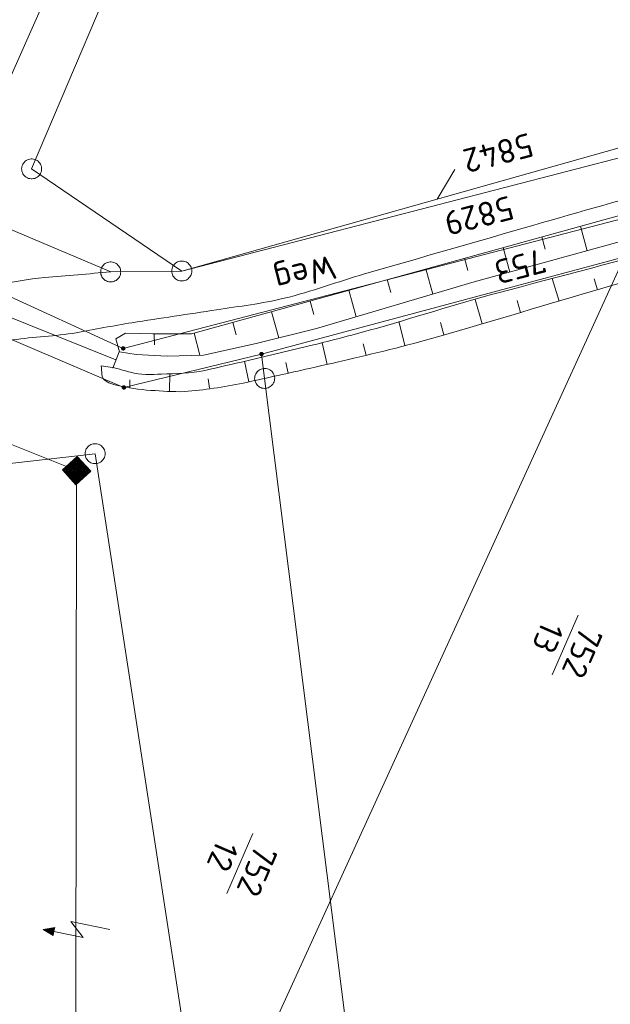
# Model space of a CAD drawing. Header units: metres. Extents: x 3425540 to 3446143, y 5432760 to 5444637.
# Tile 569 of 656: x 3437288 to 3437332, y 5444440 to 5444514. Entities that reach past the tile are written whole.
import ezdxf
from ezdxf.enums import TextEntityAlignment as Align

# ---------------------------------------------------------------- set-up
doc = ezdxf.new("R2010")
doc.units = ezdxf.units.M
for name, color, linetype, lineweight in [('B_Bestand', 9, 'Continuous', 18), ('B_Böschung', 9, 'Continuous', 18), ('B_Flurgrenzen', 9, 'Continuous', 18), ('B_Gleisachse', 9, 'Continuous', 25)]:
    doc.layers.add(name, color=color, linetype=linetype, lineweight=lineweight)
doc.styles.get("Standard").update_dxf_attribs({"font": 'isocpeur.ttf'})

msp = doc.modelspace()

# ---------------------------------------------------------------- linework, layer by layer
at = {"layer": 'B_Bestand'}
for p, q in [((3437292.359, 5444480.177), (3437224.81, 5444507.123)), ((3437334.501, 5444498.628), (3437296.254, 5444414.853)), ((3437281.069, 5444494.189), (3437295.309, 5444488.462)), ((3437295.551, 5444489.076), (3437295.068, 5444487.848)), ((3437292.291, 5444414.613), (3437292.359, 5444480.177))]:
    msp.add_line(p, q, dxfattribs=at)
for points in [[(3437291.299, 5444480.222), (3437292.313, 5444479.117), (3437293.418, 5444480.131), (3437292.404, 5444481.236), (3437291.299, 5444480.222)], [(3437291.383, 5444480.218), (3437292.321, 5444479.196), (3437293.343, 5444480.135), (3437292.405, 5444481.157), (3437291.383, 5444480.218)], [(3437291.466, 5444480.215), (3437292.324, 5444479.28), (3437293.26, 5444480.138), (3437292.401, 5444481.073), (3437291.466, 5444480.215)], [(3437291.549, 5444480.211), (3437292.328, 5444479.363), (3437293.176, 5444480.142), (3437292.398, 5444480.99), (3437291.549, 5444480.211)], [(3437291.633, 5444480.208), (3437292.332, 5444479.446), (3437293.093, 5444480.145), (3437292.394, 5444480.907), (3437291.633, 5444480.208)], [(3437291.716, 5444480.204), (3437292.335, 5444479.53), (3437293.01, 5444480.149), (3437292.391, 5444480.823), (3437291.716, 5444480.204)], [(3437291.8, 5444480.201), (3437292.339, 5444479.613), (3437292.926, 5444480.152), (3437292.387, 5444480.74), (3437291.8, 5444480.201)], [(3437291.883, 5444480.197), (3437292.342, 5444479.697), (3437292.843, 5444480.156), (3437292.383, 5444480.656), (3437291.883, 5444480.197)], [(3437291.966, 5444480.193), (3437292.346, 5444479.78), (3437292.759, 5444480.16), (3437292.38, 5444480.573), (3437291.966, 5444480.193)], [(3437292.05, 5444480.19), (3437292.35, 5444479.864), (3437292.676, 5444480.163), (3437292.376, 5444480.489), (3437292.05, 5444480.19)], [(3437292.133, 5444480.186), (3437292.353, 5444479.947), (3437292.592, 5444480.167), (3437292.373, 5444480.406), (3437292.133, 5444480.186)], [(3437292.217, 5444480.183), (3437292.357, 5444480.03), (3437292.509, 5444480.17), (3437292.369, 5444480.323), (3437292.217, 5444480.183)], [(3437292.3, 5444480.179), (3437292.36, 5444480.114), (3437292.425, 5444480.174), (3437292.366, 5444480.239), (3437292.3, 5444480.179)], [(3437294.853, 5444445.81), (3437291.941, 5444446.404), (3437292.844, 5444445.222), (3437290.66, 5444445.657), (3437290.601, 5444445.362), (3437289.854, 5444445.816), (3437290.72, 5444445.953), (3437290.66, 5444445.657)], [(3437290.681, 5444445.913), (3437289.952, 5444445.796), (3437290.581, 5444445.421), (3437290.66, 5444445.874), (3437290.051, 5444445.776), (3437290.562, 5444445.481), (3437290.621, 5444445.834), (3437290.149, 5444445.756), (3437290.542, 5444445.539), (3437290.582, 5444445.795), (3437290.247, 5444445.737), (3437290.523, 5444445.598), (3437290.542, 5444445.756), (3437290.345, 5444445.717), (3437290.503, 5444445.658), (3437290.503, 5444445.717), (3437290.444, 5444445.697)]]:
    msp.add_lwpolyline(points, dxfattribs=at)
for points, knots in [([(3437355.504, 5444507.367), (3437349.307, 5444505.433), (3437343.11, 5444503.498), (3437336.913, 5444501.563), (3437333.494, 5444500.496), (3437330.037, 5444499.551), (3437326.597, 5444498.554), (3437322.372, 5444497.33), (3437318.143, 5444496.12), (3437313.917, 5444494.9), (3437311.903, 5444494.319), (3437309.941, 5444493.567), (3437307.899, 5444493.073), (3437306.235, 5444492.671), (3437304.536, 5444492.477), (3437302.848, 5444492.214), (3437300.735, 5444491.885), (3437298.619, 5444491.58), (3437296.508, 5444491.246), (3437295.106, 5444491.024), (3437293.715, 5444490.734), (3437292.317, 5444490.494), (3437290.754, 5444490.227), (3437289.16, 5444490.198), (3437287.589, 5444489.957), (3437286.253, 5444489.752), (3437284.986, 5444489.307), (3437283.72, 5444488.775), (3437281.909, 5444488.015), (3437280.276, 5444487.06), (3437278.777, 5444485.766), (3437277.575, 5444484.728), (3437276.568, 5444483.601), (3437275.66, 5444482.327), (3437274.01, 5444480.014), (3437272.342, 5444477.745), (3437271.173, 5444475.188), (3437265.416, 5444462.593), (3437259.741, 5444449.967), (3437253.979, 5444437.378), (3437247.621, 5444423.488), (3437241.263, 5444409.597), (3437234.905, 5444395.706)], [0, 0, 0, 0, 0.107881, 0.107881, 0.107881, 0.167404, 0.167404, 0.167404, 0.240499, 0.240499, 0.240499, 0.275337, 0.275337, 0.275337, 0.303717, 0.303717, 0.303717, 0.339242, 0.339242, 0.339242, 0.362828, 0.362828, 0.362828, 0.389185, 0.389185, 0.389185, 0.411594, 0.411594, 0.411594, 0.443649, 0.443649, 0.443649, 0.469358, 0.469358, 0.469358, 0.516065, 0.516065, 0.516065, 0.74614, 0.74614, 0.74614, 1, 1, 1, 1]), ([(3437294.915, 5444495.051), (3437293.267, 5444494.908), (3437291.619, 5444494.765), (3437289.971, 5444494.622), (3437288.745, 5444494.516), (3437287.535, 5444494.275), (3437286.318, 5444494.084), (3437285.345, 5444493.932), (3437284.38, 5444493.758), (3437283.416, 5444493.547), (3437282.516, 5444493.35), (3437281.674, 5444492.981), (3437280.837, 5444492.579), (3437279.93, 5444492.143), (3437279.091, 5444491.638), (3437278.258, 5444491.074), (3437277.406, 5444490.497), (3437276.615, 5444489.883), (3437275.894, 5444489.139), (3437274.844, 5444488.056), (3437273.932, 5444486.893), (3437273.207, 5444485.592), (3437270.401, 5444480.559), (3437267.698, 5444475.52), (3437265.255, 5444470.326), (3437257.992, 5444454.887), (3437251.133, 5444439.268), (3437243.671, 5444423.93), (3437239.767, 5444415.907), (3437235.864, 5444407.884), (3437231.96, 5444399.86)], [0, 0, 0, 0, 0.041354, 0.041354, 0.041354, 0.072123, 0.072123, 0.072123, 0.096716, 0.096716, 0.096716, 0.119671, 0.119671, 0.119671, 0.144554, 0.144554, 0.144554, 0.170011, 0.170011, 0.170011, 0.207092, 0.207092, 0.207092, 0.350529, 0.350529, 0.350529, 0.776942, 0.776942, 0.776942, 1, 1, 1, 1])]:
    msp.add_open_spline(points, degree=3, knots=knots, dxfattribs=at)
at = {"layer": 'B_Böschung'}
for p, q in [((3437330.086, 5444498.476), (3437330.595, 5444496.637)), ((3437327.195, 5444497.675), (3437327.449, 5444496.757)), ((3437324.303, 5444496.874), (3437324.812, 5444495.04)), ((3437321.412, 5444496.074), (3437321.666, 5444495.156)), ((3437318.521, 5444495.273), (3437319.043, 5444493.39)), ((3437315.63, 5444494.472), (3437315.897, 5444493.507)), ((3437328.485, 5444492.863), (3437327.985, 5444494.56)), ((3437331.363, 5444493.712), (3437331.125, 5444494.52)), ((3437312.739, 5444493.671), (3437313.286, 5444491.695)), ((3437309.848, 5444492.87), (3437310.128, 5444491.859)), ((3437322.73, 5444491.167), (3437322.2, 5444492.986)), ((3437325.608, 5444492.015), (3437325.346, 5444492.903)), ((3437306.957, 5444492.069), (3437307.499, 5444490.109)), ((3437316.945, 5444489.577), (3437316.491, 5444491.328)), ((3437304.065, 5444491.269), (3437304.32, 5444490.341)), ((3437319.849, 5444490.332), (3437319.61, 5444491.252)), ((3437295.302, 5444490.028), (3437295.584, 5444489.064)), ((3437298.182, 5444490.409), (3437298.205, 5444489.598)), ((3437301.174, 5444490.468), (3437301.589, 5444488.816)), ((3437311.124, 5444488.126), (3437310.753, 5444489.751)), ((3437314.042, 5444488.822), (3437313.827, 5444489.661)), ((3437305.269, 5444486.817), (3437304.94, 5444488.358)), ((3437294.203, 5444488.015), (3437295.203, 5444487.87)), ((3437308.197, 5444487.467), (3437308.023, 5444488.256)), ((3437296.34, 5444486.406), (3437296.35, 5444486.976)), ((3437299.324, 5444486.138), (3437299.349, 5444487.421)), ((3437302.305, 5444486.353), (3437302.213, 5444487.035))]:
    msp.add_line(p, q, dxfattribs=at)
for points in [[(3437295.302, 5444490.028), (3437296.015, 5444490.457), (3437298.061, 5444490.409), (3437300.962, 5444490.409), (3437334.901, 5444499.81), (3437353.023, 5444505.188)], [(3437295.584, 5444489.064), (3437296.82, 5444488.873), (3437299.151, 5444488.731), (3437301.862, 5444488.826), (3437305.81, 5444489.682), (3437310.328, 5444490.824), (3437322.124, 5444494.298), (3437353.644, 5444503.004)]]:
    msp.add_lwpolyline(points, dxfattribs=at)
for points, knots in [([(3437323.983, 5444598.925), (3437321.67, 5444593.614), (3437319.358, 5444588.302), (3437317.045, 5444582.99), (3437313.966, 5444575.918), (3437310.763, 5444568.899), (3437307.646, 5444561.843), (3437302.822, 5444550.923), (3437297.999, 5444540.002), (3437293.176, 5444529.081), (3437290.781, 5444523.659), (3437288.391, 5444518.235), (3437285.997, 5444512.812), (3437284.677, 5444509.824), (3437283.254, 5444506.881), (3437281.764, 5444503.973), (3437280.909, 5444502.305), (3437280.014, 5444500.658), (3437279.144, 5444498.999), (3437278.824, 5444498.39), (3437278.66, 5444497.677), (3437278.206, 5444497.16), (3437277.96, 5444496.88), (3437277.713, 5444496.6), (3437277.467, 5444496.32)], [0, 0, 0, 0, 0.15418, 0.15418, 0.15418, 0.359474, 0.359474, 0.359474, 0.677197, 0.677197, 0.677197, 0.834949, 0.834949, 0.834949, 0.921889, 0.921889, 0.921889, 0.971761, 0.971761, 0.971761, 0.990075, 0.990075, 0.990075, 1, 1, 1, 1]), ([(3437295.203, 5444487.87), (3437295.599, 5444487.759), (3437295.996, 5444487.648), (3437296.392, 5444487.537), (3437297.142, 5444487.327), (3437297.947, 5444487.372), (3437298.723, 5444487.395), (3437299.802, 5444487.427), (3437300.89, 5444487.449), (3437301.957, 5444487.68), (3437303.016, 5444487.909), (3437304.052, 5444488.147), (3437305.097, 5444488.394), (3437306.762, 5444488.788), (3437308.428, 5444489.177), (3437310.091, 5444489.583), (3437311.492, 5444489.926), (3437312.886, 5444490.295), (3437314.276, 5444490.678), (3437317.508, 5444491.569), (3437320.692, 5444492.626), (3437323.932, 5444493.485), (3437333.137, 5444495.925), (3437342.341, 5444498.365), (3437351.546, 5444500.805)], [0, 0, 0, 0, 0.021245, 0.021245, 0.021245, 0.061426, 0.061426, 0.061426, 0.117286, 0.117286, 0.117286, 0.172691, 0.172691, 0.172691, 0.261019, 0.261019, 0.261019, 0.33545, 0.33545, 0.33545, 0.508467, 0.508467, 0.508467, 1, 1, 1, 1]), ([(3437294.203, 5444488.015), (3437294.219, 5444487.793), (3437294.235, 5444487.571), (3437294.251, 5444487.349), (3437294.291, 5444486.796), (3437295.128, 5444486.603), (3437295.677, 5444486.492), (3437296.532, 5444486.32), (3437297.383, 5444486.205), (3437298.246, 5444486.159), (3437299.07, 5444486.116), (3437299.898, 5444486.04), (3437300.719, 5444486.111), (3437302.188, 5444486.239), (3437303.652, 5444486.462), (3437305.095, 5444486.778), (3437306.667, 5444487.123), (3437308.236, 5444487.468), (3437309.804, 5444487.824), (3437310.914, 5444488.076), (3437312.024, 5444488.327), (3437313.133, 5444488.586), (3437315.526, 5444489.146), (3437317.908, 5444489.755), (3437320.268, 5444490.441), (3437324.359, 5444491.631), (3437328.437, 5444492.866), (3437332.528, 5444494.055), (3437338.96, 5444495.925), (3437345.393, 5444497.795), (3437351.825, 5444499.664)], [0, 0, 0, 0, 0.011072, 0.011072, 0.011072, 0.038657, 0.038657, 0.038657, 0.08161, 0.08161, 0.08161, 0.122623, 0.122623, 0.122623, 0.196019, 0.196019, 0.196019, 0.276001, 0.276001, 0.276001, 0.332627, 0.332627, 0.332627, 0.454865, 0.454865, 0.454865, 0.666795, 0.666795, 0.666795, 1, 1, 1, 1])]:
    msp.add_open_spline(points, degree=3, knots=knots, dxfattribs=at)
at = {"layer": 'B_Flurgrenzen'}
for p, q in [((3437286.963, 5444508.643), (3437326.777, 5444598.603)), ((3437329.28, 5444597.52), (3437288.996, 5444502.765)), ((3437300.235, 5444495.117), (3437358.025, 5444511.411)), ((3437356.762, 5444509.748), (3437300.235, 5444495.117)), ((3437295.853, 5444489.324), (3437354.833, 5444504.643)), ((3437288.996, 5444502.765), (3437300.235, 5444495.117)), ((3437320.675, 5444502.709), (3437319.363, 5444500.499)), ((3437306.211, 5444488.903), (3437353.296, 5444501.516)), ((3437294.915, 5444495.051), (3437285.804, 5444498.908)), ((3437281.15, 5444496.051), (3437295.853, 5444489.324)), ((3437300.235, 5444495.117), (3437294.915, 5444495.051)), ((3437279.789, 5444493.25), (3437295.903, 5444486.397)), ((3437295.903, 5444486.397), (3437306.211, 5444488.903)), ((3437306.211, 5444488.903), (3437306.444, 5444487.078)), ((3437306.444, 5444487.078), (3437315.404, 5444415.787)), ((3437273.054, 5444479.052), (3437293.745, 5444481.439)), ((3437293.745, 5444481.439), (3437305.673, 5444403.957)), ((3437329.91, 5444469.349), (3437327.968, 5444464.871)), ((3437305.56, 5444452.996), (3437303.622, 5444448.516))]:
    msp.add_line(p, q, dxfattribs=at)
for points in [[(3437289.746, 5444502.765), (3437289.74, 5444502.859), (3437289.722, 5444502.948), (3437289.693, 5444503.043), (3437289.652, 5444503.125), (3437289.598, 5444503.202), (3437289.539, 5444503.279), (3437289.474, 5444503.344), (3437289.398, 5444503.397), (3437289.315, 5444503.444), (3437289.226, 5444503.474), (3437289.138, 5444503.497), (3437289.043, 5444503.509), (3437288.949, 5444503.509), (3437288.854, 5444503.497), (3437288.766, 5444503.474), (3437288.677, 5444503.444), (3437288.594, 5444503.397), (3437288.518, 5444503.344), (3437288.453, 5444503.279), (3437288.394, 5444503.202), (3437288.34, 5444503.125), (3437288.299, 5444503.043), (3437288.27, 5444502.948), (3437288.252, 5444502.859), (3437288.246, 5444502.765), (3437288.252, 5444502.671), (3437288.27, 5444502.582), (3437288.299, 5444502.487), (3437288.34, 5444502.405), (3437288.394, 5444502.328), (3437288.453, 5444502.251), (3437288.518, 5444502.186), (3437288.594, 5444502.133), (3437288.677, 5444502.086), (3437288.766, 5444502.056), (3437288.854, 5444502.033), (3437288.949, 5444502.021), (3437289.043, 5444502.021), (3437289.138, 5444502.033), (3437289.226, 5444502.056), (3437289.315, 5444502.086), (3437289.398, 5444502.133), (3437289.474, 5444502.186), (3437289.539, 5444502.251), (3437289.598, 5444502.328), (3437289.652, 5444502.405), (3437289.693, 5444502.487), (3437289.722, 5444502.582), (3437289.74, 5444502.671), (3437289.746, 5444502.765)], [(3437295.665, 5444495.051), (3437295.659, 5444495.145), (3437295.641, 5444495.234), (3437295.612, 5444495.329), (3437295.571, 5444495.411), (3437295.517, 5444495.488), (3437295.458, 5444495.565), (3437295.393, 5444495.63), (3437295.317, 5444495.683), (3437295.234, 5444495.73), (3437295.145, 5444495.76), (3437295.057, 5444495.783), (3437294.962, 5444495.795), (3437294.868, 5444495.795), (3437294.773, 5444495.783), (3437294.685, 5444495.76), (3437294.596, 5444495.73), (3437294.513, 5444495.683), (3437294.437, 5444495.63), (3437294.372, 5444495.565), (3437294.313, 5444495.488), (3437294.259, 5444495.411), (3437294.218, 5444495.329), (3437294.189, 5444495.234), (3437294.171, 5444495.145), (3437294.165, 5444495.051), (3437294.171, 5444494.957), (3437294.189, 5444494.868), (3437294.218, 5444494.773), (3437294.259, 5444494.691), (3437294.313, 5444494.614), (3437294.372, 5444494.537), (3437294.437, 5444494.472), (3437294.513, 5444494.419), (3437294.596, 5444494.372), (3437294.685, 5444494.342), (3437294.773, 5444494.319), (3437294.868, 5444494.307), (3437294.962, 5444494.307), (3437295.057, 5444494.319), (3437295.145, 5444494.342), (3437295.234, 5444494.372), (3437295.317, 5444494.419), (3437295.393, 5444494.472), (3437295.458, 5444494.537), (3437295.517, 5444494.614), (3437295.571, 5444494.691), (3437295.612, 5444494.773), (3437295.641, 5444494.868), (3437295.659, 5444494.957), (3437295.665, 5444495.051)], [(3437300.985, 5444495.117), (3437300.979, 5444495.211), (3437300.961, 5444495.3), (3437300.932, 5444495.395), (3437300.891, 5444495.477), (3437300.837, 5444495.554), (3437300.778, 5444495.631), (3437300.713, 5444495.696), (3437300.637, 5444495.749), (3437300.554, 5444495.796), (3437300.465, 5444495.826), (3437300.377, 5444495.849), (3437300.282, 5444495.861), (3437300.188, 5444495.861), (3437300.093, 5444495.849), (3437300.005, 5444495.826), (3437299.916, 5444495.796), (3437299.833, 5444495.749), (3437299.757, 5444495.696), (3437299.692, 5444495.631), (3437299.633, 5444495.554), (3437299.579, 5444495.477), (3437299.538, 5444495.395), (3437299.509, 5444495.3), (3437299.491, 5444495.211), (3437299.485, 5444495.117), (3437299.491, 5444495.023), (3437299.509, 5444494.934), (3437299.538, 5444494.839), (3437299.579, 5444494.757), (3437299.633, 5444494.68), (3437299.692, 5444494.603), (3437299.757, 5444494.538), (3437299.833, 5444494.485), (3437299.916, 5444494.438), (3437300.005, 5444494.408), (3437300.093, 5444494.385), (3437300.188, 5444494.373), (3437300.282, 5444494.373), (3437300.377, 5444494.385), (3437300.465, 5444494.408), (3437300.554, 5444494.438), (3437300.637, 5444494.485), (3437300.713, 5444494.538), (3437300.778, 5444494.603), (3437300.837, 5444494.68), (3437300.891, 5444494.757), (3437300.932, 5444494.839), (3437300.961, 5444494.934), (3437300.979, 5444495.023), (3437300.985, 5444495.117)], [(3437295.803, 5444489.209), (3437295.818, 5444489.204), (3437295.834, 5444489.2), (3437295.849, 5444489.199), (3437295.881, 5444489.201), (3437295.895, 5444489.206), (3437295.91, 5444489.212), (3437295.923, 5444489.22), (3437295.936, 5444489.23), (3437295.947, 5444489.241), (3437295.957, 5444489.253), (3437295.965, 5444489.267), (3437295.971, 5444489.281), (3437295.975, 5444489.296), (3437295.978, 5444489.312), (3437295.978, 5444489.327), (3437295.976, 5444489.343), (3437295.973, 5444489.358), (3437295.968, 5444489.374), (3437295.961, 5444489.387), (3437295.952, 5444489.4), (3437295.942, 5444489.412), (3437295.93, 5444489.422), (3437295.917, 5444489.431), (3437295.903, 5444489.438), (3437295.888, 5444489.444), (3437295.872, 5444489.447), (3437295.857, 5444489.449), (3437295.841, 5444489.448), (3437295.826, 5444489.446), (3437295.811, 5444489.442), (3437295.796, 5444489.435), (3437295.783, 5444489.427), (3437295.77, 5444489.417), (3437295.759, 5444489.406), (3437295.75, 5444489.394), (3437295.741, 5444489.381), (3437295.735, 5444489.366), (3437295.731, 5444489.351), (3437295.729, 5444489.336), (3437295.728, 5444489.32), (3437295.73, 5444489.304), (3437295.733, 5444489.289), (3437295.738, 5444489.274), (3437295.745, 5444489.26), (3437295.755, 5444489.247), (3437295.764, 5444489.235), (3437295.776, 5444489.225), (3437295.789, 5444489.216), (3437295.803, 5444489.209)], [(3437295.813, 5444489.231), (3437295.826, 5444489.227), (3437295.84, 5444489.224), (3437295.868, 5444489.224), (3437295.882, 5444489.227), (3437295.908, 5444489.239), (3437295.919, 5444489.247), (3437295.928, 5444489.257), (3437295.936, 5444489.268), (3437295.944, 5444489.28), (3437295.949, 5444489.294), (3437295.952, 5444489.308), (3437295.954, 5444489.321), (3437295.953, 5444489.335), (3437295.95, 5444489.349), (3437295.946, 5444489.362), (3437295.94, 5444489.375), (3437295.932, 5444489.386), (3437295.922, 5444489.397), (3437295.911, 5444489.406), (3437295.899, 5444489.413), (3437295.887, 5444489.419), (3437295.873, 5444489.422), (3437295.859, 5444489.424), (3437295.845, 5444489.424), (3437295.831, 5444489.422), (3437295.817, 5444489.417), (3437295.805, 5444489.412), (3437295.794, 5444489.404), (3437295.782, 5444489.395), (3437295.773, 5444489.385), (3437295.766, 5444489.373), (3437295.759, 5444489.36), (3437295.756, 5444489.346), (3437295.753, 5444489.333), (3437295.752, 5444489.319), (3437295.754, 5444489.305), (3437295.758, 5444489.292), (3437295.763, 5444489.279), (3437295.77, 5444489.266), (3437295.78, 5444489.256), (3437295.789, 5444489.246), (3437295.801, 5444489.238), (3437295.813, 5444489.231)], [(3437295.823, 5444489.254), (3437295.834, 5444489.25), (3437295.846, 5444489.248), (3437295.859, 5444489.248), (3437295.87, 5444489.25), (3437295.883, 5444489.254), (3437295.893, 5444489.259), (3437295.903, 5444489.266), (3437295.912, 5444489.276), (3437295.924, 5444489.296), (3437295.927, 5444489.308), (3437295.929, 5444489.32), (3437295.928, 5444489.332), (3437295.926, 5444489.344), (3437295.922, 5444489.356), (3437295.916, 5444489.366), (3437295.908, 5444489.376), (3437295.899, 5444489.384), (3437295.889, 5444489.391), (3437295.878, 5444489.396), (3437295.866, 5444489.398), (3437295.854, 5444489.399), (3437295.841, 5444489.398), (3437295.83, 5444489.396), (3437295.818, 5444489.391), (3437295.808, 5444489.385), (3437295.799, 5444489.376), (3437295.791, 5444489.367), (3437295.785, 5444489.356), (3437295.781, 5444489.345), (3437295.778, 5444489.334), (3437295.777, 5444489.321), (3437295.779, 5444489.309), (3437295.782, 5444489.298), (3437295.787, 5444489.286), (3437295.794, 5444489.276), (3437295.803, 5444489.267), (3437295.813, 5444489.26), (3437295.823, 5444489.254)], [(3437295.833, 5444489.277), (3437295.842, 5444489.274), (3437295.852, 5444489.272), (3437295.862, 5444489.273), (3437295.872, 5444489.276), (3437295.881, 5444489.281), (3437295.889, 5444489.287), (3437295.895, 5444489.295), (3437295.9, 5444489.303), (3437295.903, 5444489.313), (3437295.904, 5444489.323), (3437295.903, 5444489.333), (3437295.901, 5444489.343), (3437295.896, 5444489.351), (3437295.89, 5444489.359), (3437295.882, 5444489.366), (3437295.873, 5444489.371), (3437295.864, 5444489.374), (3437295.854, 5444489.375), (3437295.844, 5444489.374), (3437295.834, 5444489.372), (3437295.826, 5444489.367), (3437295.818, 5444489.36), (3437295.811, 5444489.353), (3437295.806, 5444489.344), (3437295.803, 5444489.335), (3437295.802, 5444489.324), (3437295.803, 5444489.314), (3437295.805, 5444489.305), (3437295.81, 5444489.296), (3437295.816, 5444489.288), (3437295.824, 5444489.281), (3437295.833, 5444489.277)], [(3437295.843, 5444489.299), (3437295.849, 5444489.297), (3437295.857, 5444489.297), (3437295.864, 5444489.3), (3437295.87, 5444489.303), (3437295.875, 5444489.309), (3437295.878, 5444489.315), (3437295.879, 5444489.322), (3437295.879, 5444489.329), (3437295.877, 5444489.336), (3437295.873, 5444489.342), (3437295.867, 5444489.346), (3437295.86, 5444489.35), (3437295.853, 5444489.351), (3437295.846, 5444489.349), (3437295.839, 5444489.347), (3437295.834, 5444489.342), (3437295.829, 5444489.336), (3437295.828, 5444489.329), (3437295.827, 5444489.322), (3437295.828, 5444489.315), (3437295.831, 5444489.308), (3437295.837, 5444489.303), (3437295.843, 5444489.299)], [(3437306.161, 5444488.788), (3437306.176, 5444488.783), (3437306.192, 5444488.779), (3437306.207, 5444488.778), (3437306.239, 5444488.78), (3437306.253, 5444488.785), (3437306.268, 5444488.791), (3437306.281, 5444488.799), (3437306.294, 5444488.809), (3437306.305, 5444488.82), (3437306.315, 5444488.832), (3437306.323, 5444488.846), (3437306.329, 5444488.86), (3437306.333, 5444488.875), (3437306.336, 5444488.891), (3437306.336, 5444488.906), (3437306.334, 5444488.922), (3437306.331, 5444488.937), (3437306.326, 5444488.953), (3437306.319, 5444488.966), (3437306.31, 5444488.979), (3437306.3, 5444488.991), (3437306.288, 5444489.001), (3437306.275, 5444489.01), (3437306.261, 5444489.017), (3437306.246, 5444489.023), (3437306.23, 5444489.026), (3437306.215, 5444489.028), (3437306.199, 5444489.027), (3437306.184, 5444489.025), (3437306.169, 5444489.021), (3437306.154, 5444489.014), (3437306.141, 5444489.006), (3437306.128, 5444488.996), (3437306.117, 5444488.985), (3437306.108, 5444488.973), (3437306.099, 5444488.96), (3437306.093, 5444488.945), (3437306.089, 5444488.93), (3437306.087, 5444488.915), (3437306.086, 5444488.899), (3437306.088, 5444488.883), (3437306.091, 5444488.868), (3437306.096, 5444488.853), (3437306.103, 5444488.839), (3437306.113, 5444488.826), (3437306.122, 5444488.814), (3437306.134, 5444488.804), (3437306.147, 5444488.795), (3437306.161, 5444488.788)], [(3437306.171, 5444488.81), (3437306.184, 5444488.806), (3437306.198, 5444488.803), (3437306.226, 5444488.803), (3437306.24, 5444488.806), (3437306.266, 5444488.818), (3437306.277, 5444488.826), (3437306.286, 5444488.836), (3437306.294, 5444488.847), (3437306.302, 5444488.859), (3437306.307, 5444488.873), (3437306.31, 5444488.887), (3437306.312, 5444488.9), (3437306.311, 5444488.914), (3437306.308, 5444488.928), (3437306.304, 5444488.941), (3437306.298, 5444488.954), (3437306.29, 5444488.965), (3437306.28, 5444488.976), (3437306.269, 5444488.985), (3437306.257, 5444488.992), (3437306.245, 5444488.998), (3437306.231, 5444489.001), (3437306.217, 5444489.003), (3437306.203, 5444489.003), (3437306.189, 5444489.001), (3437306.175, 5444488.996), (3437306.163, 5444488.991), (3437306.152, 5444488.983), (3437306.14, 5444488.974), (3437306.131, 5444488.964), (3437306.124, 5444488.952), (3437306.117, 5444488.939), (3437306.114, 5444488.925), (3437306.111, 5444488.912), (3437306.11, 5444488.898), (3437306.112, 5444488.884), (3437306.116, 5444488.871), (3437306.121, 5444488.858), (3437306.128, 5444488.845), (3437306.138, 5444488.835), (3437306.147, 5444488.825), (3437306.159, 5444488.817), (3437306.171, 5444488.81)], [(3437306.181, 5444488.833), (3437306.192, 5444488.829), (3437306.204, 5444488.827), (3437306.217, 5444488.827), (3437306.228, 5444488.829), (3437306.241, 5444488.833), (3437306.251, 5444488.838), (3437306.261, 5444488.845), (3437306.27, 5444488.855), (3437306.282, 5444488.875), (3437306.285, 5444488.887), (3437306.287, 5444488.899), (3437306.286, 5444488.911), (3437306.284, 5444488.923), (3437306.28, 5444488.935), (3437306.274, 5444488.945), (3437306.266, 5444488.955), (3437306.257, 5444488.963), (3437306.247, 5444488.97), (3437306.236, 5444488.975), (3437306.224, 5444488.977), (3437306.212, 5444488.978), (3437306.199, 5444488.977), (3437306.188, 5444488.975), (3437306.176, 5444488.97), (3437306.166, 5444488.964), (3437306.157, 5444488.955), (3437306.149, 5444488.946), (3437306.143, 5444488.935), (3437306.139, 5444488.924), (3437306.136, 5444488.913), (3437306.135, 5444488.9), (3437306.137, 5444488.888), (3437306.14, 5444488.877), (3437306.145, 5444488.865), (3437306.152, 5444488.855), (3437306.161, 5444488.846), (3437306.171, 5444488.839), (3437306.181, 5444488.833)], [(3437306.191, 5444488.856), (3437306.2, 5444488.853), (3437306.21, 5444488.851), (3437306.22, 5444488.852), (3437306.23, 5444488.855), (3437306.239, 5444488.86), (3437306.247, 5444488.866), (3437306.253, 5444488.874), (3437306.258, 5444488.882), (3437306.261, 5444488.892), (3437306.262, 5444488.902), (3437306.261, 5444488.912), (3437306.259, 5444488.922), (3437306.254, 5444488.93), (3437306.248, 5444488.938), (3437306.24, 5444488.945), (3437306.231, 5444488.95), (3437306.222, 5444488.953), (3437306.212, 5444488.954), (3437306.202, 5444488.953), (3437306.192, 5444488.951), (3437306.184, 5444488.946), (3437306.176, 5444488.939), (3437306.169, 5444488.932), (3437306.164, 5444488.923), (3437306.161, 5444488.914), (3437306.16, 5444488.903), (3437306.161, 5444488.893), (3437306.163, 5444488.884), (3437306.168, 5444488.875), (3437306.174, 5444488.867), (3437306.182, 5444488.86), (3437306.191, 5444488.856)], [(3437306.201, 5444488.878), (3437306.207, 5444488.876), (3437306.215, 5444488.876), (3437306.222, 5444488.879), (3437306.228, 5444488.882), (3437306.233, 5444488.888), (3437306.236, 5444488.894), (3437306.237, 5444488.901), (3437306.237, 5444488.908), (3437306.235, 5444488.915), (3437306.231, 5444488.921), (3437306.225, 5444488.925), (3437306.218, 5444488.929), (3437306.211, 5444488.93), (3437306.204, 5444488.928), (3437306.197, 5444488.926), (3437306.192, 5444488.921), (3437306.187, 5444488.915), (3437306.186, 5444488.908), (3437306.185, 5444488.901), (3437306.186, 5444488.894), (3437306.189, 5444488.887), (3437306.195, 5444488.882), (3437306.201, 5444488.878)], [(3437306.147, 5444486.39), (3437306.236, 5444486.357), (3437306.324, 5444486.338), (3437306.422, 5444486.328), (3437306.515, 5444486.333), (3437306.606, 5444486.351), (3437306.7, 5444486.375), (3437306.786, 5444486.409), (3437306.865, 5444486.458), (3437306.941, 5444486.515), (3437307.003, 5444486.585), (3437307.06, 5444486.657), (3437307.109, 5444486.739), (3437307.146, 5444486.826), (3437307.173, 5444486.917), (3437307.186, 5444487.008), (3437307.194, 5444487.101), (3437307.184, 5444487.195), (3437307.166, 5444487.287), (3437307.132, 5444487.372), (3437307.085, 5444487.457), (3437307.035, 5444487.536), (3437306.976, 5444487.607), (3437306.901, 5444487.672), (3437306.827, 5444487.723), (3437306.742, 5444487.766), (3437306.653, 5444487.798), (3437306.565, 5444487.817), (3437306.466, 5444487.828), (3437306.374, 5444487.822), (3437306.283, 5444487.804), (3437306.189, 5444487.78), (3437306.103, 5444487.747), (3437306.024, 5444487.697), (3437305.948, 5444487.64), (3437305.886, 5444487.571), (3437305.829, 5444487.499), (3437305.78, 5444487.417), (3437305.743, 5444487.33), (3437305.716, 5444487.239), (3437305.703, 5444487.148), (3437305.695, 5444487.055), (3437305.705, 5444486.96), (3437305.723, 5444486.869), (3437305.757, 5444486.783), (3437305.804, 5444486.699), (3437305.854, 5444486.619), (3437305.913, 5444486.549), (3437305.988, 5444486.484), (3437306.062, 5444486.432), (3437306.147, 5444486.39)], [(3437295.853, 5444486.282), (3437295.868, 5444486.277), (3437295.884, 5444486.273), (3437295.899, 5444486.272), (3437295.931, 5444486.274), (3437295.945, 5444486.279), (3437295.96, 5444486.285), (3437295.973, 5444486.293), (3437295.986, 5444486.303), (3437295.997, 5444486.314), (3437296.007, 5444486.326), (3437296.015, 5444486.34), (3437296.021, 5444486.354), (3437296.025, 5444486.369), (3437296.028, 5444486.385), (3437296.028, 5444486.4), (3437296.026, 5444486.416), (3437296.023, 5444486.431), (3437296.018, 5444486.447), (3437296.011, 5444486.46), (3437296.002, 5444486.473), (3437295.992, 5444486.485), (3437295.98, 5444486.495), (3437295.967, 5444486.504), (3437295.953, 5444486.511), (3437295.938, 5444486.517), (3437295.922, 5444486.52), (3437295.907, 5444486.522), (3437295.891, 5444486.521), (3437295.876, 5444486.519), (3437295.861, 5444486.515), (3437295.846, 5444486.508), (3437295.833, 5444486.5), (3437295.82, 5444486.49), (3437295.809, 5444486.479), (3437295.8, 5444486.467), (3437295.791, 5444486.454), (3437295.785, 5444486.439), (3437295.781, 5444486.424), (3437295.779, 5444486.409), (3437295.778, 5444486.393), (3437295.78, 5444486.377), (3437295.783, 5444486.362), (3437295.788, 5444486.347), (3437295.795, 5444486.333), (3437295.805, 5444486.32), (3437295.814, 5444486.308), (3437295.826, 5444486.298), (3437295.839, 5444486.289), (3437295.853, 5444486.282)], [(3437295.863, 5444486.304), (3437295.876, 5444486.3), (3437295.89, 5444486.297), (3437295.918, 5444486.297), (3437295.932, 5444486.3), (3437295.945, 5444486.306), (3437295.958, 5444486.312), (3437295.969, 5444486.32), (3437295.978, 5444486.33), (3437295.986, 5444486.341), (3437295.994, 5444486.353), (3437295.999, 5444486.367), (3437296.002, 5444486.381), (3437296.004, 5444486.394), (3437296.003, 5444486.408), (3437296, 5444486.422), (3437295.996, 5444486.435), (3437295.99, 5444486.448), (3437295.982, 5444486.459), (3437295.972, 5444486.47), (3437295.961, 5444486.479), (3437295.949, 5444486.486), (3437295.937, 5444486.492), (3437295.923, 5444486.495), (3437295.909, 5444486.497), (3437295.895, 5444486.497), (3437295.881, 5444486.495), (3437295.867, 5444486.49), (3437295.855, 5444486.485), (3437295.844, 5444486.477), (3437295.832, 5444486.468), (3437295.823, 5444486.458), (3437295.816, 5444486.446), (3437295.809, 5444486.433), (3437295.806, 5444486.419), (3437295.803, 5444486.406), (3437295.802, 5444486.392), (3437295.804, 5444486.378), (3437295.808, 5444486.365), (3437295.813, 5444486.352), (3437295.82, 5444486.339), (3437295.83, 5444486.329), (3437295.839, 5444486.319), (3437295.851, 5444486.311), (3437295.863, 5444486.304)], [(3437295.873, 5444486.327), (3437295.884, 5444486.323), (3437295.896, 5444486.321), (3437295.909, 5444486.321), (3437295.92, 5444486.323), (3437295.933, 5444486.327), (3437295.943, 5444486.332), (3437295.953, 5444486.339), (3437295.962, 5444486.349), (3437295.968, 5444486.359), (3437295.974, 5444486.369), (3437295.977, 5444486.381), (3437295.979, 5444486.393), (3437295.978, 5444486.405), (3437295.976, 5444486.417), (3437295.972, 5444486.429), (3437295.966, 5444486.439), (3437295.958, 5444486.449), (3437295.949, 5444486.457), (3437295.939, 5444486.464), (3437295.928, 5444486.469), (3437295.916, 5444486.471), (3437295.904, 5444486.472), (3437295.891, 5444486.471), (3437295.88, 5444486.469), (3437295.868, 5444486.464), (3437295.858, 5444486.458), (3437295.849, 5444486.449), (3437295.841, 5444486.44), (3437295.835, 5444486.429), (3437295.831, 5444486.418), (3437295.828, 5444486.407), (3437295.827, 5444486.394), (3437295.829, 5444486.382), (3437295.832, 5444486.371), (3437295.837, 5444486.359), (3437295.844, 5444486.349), (3437295.853, 5444486.34), (3437295.863, 5444486.333), (3437295.873, 5444486.327)], [(3437295.883, 5444486.35), (3437295.892, 5444486.347), (3437295.902, 5444486.345), (3437295.912, 5444486.346), (3437295.922, 5444486.349), (3437295.931, 5444486.354), (3437295.939, 5444486.36), (3437295.945, 5444486.368), (3437295.95, 5444486.376), (3437295.953, 5444486.386), (3437295.954, 5444486.396), (3437295.953, 5444486.406), (3437295.951, 5444486.416), (3437295.946, 5444486.424), (3437295.94, 5444486.432), (3437295.932, 5444486.439), (3437295.923, 5444486.444), (3437295.914, 5444486.447), (3437295.904, 5444486.448), (3437295.894, 5444486.447), (3437295.884, 5444486.445), (3437295.876, 5444486.44), (3437295.868, 5444486.433), (3437295.861, 5444486.426), (3437295.856, 5444486.417), (3437295.853, 5444486.408), (3437295.852, 5444486.397), (3437295.853, 5444486.387), (3437295.855, 5444486.378), (3437295.86, 5444486.369), (3437295.866, 5444486.361), (3437295.874, 5444486.354), (3437295.883, 5444486.35)], [(3437295.893, 5444486.372), (3437295.899, 5444486.37), (3437295.907, 5444486.37), (3437295.914, 5444486.373), (3437295.92, 5444486.376), (3437295.925, 5444486.382), (3437295.928, 5444486.388), (3437295.929, 5444486.395), (3437295.929, 5444486.402), (3437295.927, 5444486.409), (3437295.923, 5444486.415), (3437295.917, 5444486.419), (3437295.91, 5444486.423), (3437295.903, 5444486.424), (3437295.896, 5444486.422), (3437295.889, 5444486.42), (3437295.884, 5444486.415), (3437295.879, 5444486.409), (3437295.877, 5444486.395), (3437295.878, 5444486.388), (3437295.881, 5444486.381), (3437295.887, 5444486.376), (3437295.893, 5444486.372)], [(3437294.495, 5444481.439), (3437294.489, 5444481.533), (3437294.471, 5444481.622), (3437294.442, 5444481.717), (3437294.401, 5444481.799), (3437294.347, 5444481.876), (3437294.288, 5444481.953), (3437294.223, 5444482.018), (3437294.147, 5444482.071), (3437294.064, 5444482.118), (3437293.975, 5444482.148), (3437293.887, 5444482.171), (3437293.792, 5444482.183), (3437293.698, 5444482.183), (3437293.603, 5444482.171), (3437293.515, 5444482.148), (3437293.426, 5444482.118), (3437293.343, 5444482.071), (3437293.267, 5444482.018), (3437293.202, 5444481.953), (3437293.143, 5444481.876), (3437293.089, 5444481.799), (3437293.048, 5444481.717), (3437293.019, 5444481.622), (3437293.001, 5444481.533), (3437292.995, 5444481.439), (3437293.001, 5444481.345), (3437293.019, 5444481.256), (3437293.048, 5444481.161), (3437293.089, 5444481.079), (3437293.143, 5444481.002), (3437293.202, 5444480.925), (3437293.267, 5444480.86), (3437293.343, 5444480.807), (3437293.426, 5444480.76), (3437293.515, 5444480.73), (3437293.603, 5444480.707), (3437293.698, 5444480.695), (3437293.792, 5444480.695), (3437293.887, 5444480.707), (3437293.975, 5444480.73), (3437294.064, 5444480.76), (3437294.147, 5444480.807), (3437294.223, 5444480.86), (3437294.288, 5444480.925), (3437294.347, 5444481.002), (3437294.401, 5444481.079), (3437294.442, 5444481.161), (3437294.471, 5444481.256), (3437294.489, 5444481.345), (3437294.495, 5444481.439)]]:
    msp.add_lwpolyline(points, dxfattribs=at)
at = {"layer": 'B_Gleisachse'}
msp.add_arc((3433638.725, 5446174.593), 3992.483, 335.284961, 336.579778, dxfattribs=at)

# ---------------------------------------------------------------- texts
at = {"layer": 'B_Bestand', "linetype": 'Continuous'}
msp.add_text('Weg', height=1.8, rotation=194.51057, dxfattribs=at).set_placement((3437309.413, 5444495.154), align=Align.MIDDLE)
at = {"layer": 'B_Flurgrenzen'}
for s, p in [('5842', (3437323.921, 5444503.953)), ('5829', (3437322.47, 5444499.257)), ('753', (3437325.577, 5444495.459))]:
    msp.add_text(s, height=1.8, rotation=194.51057, dxfattribs=at).set_placement(p, align=Align.MIDDLE)
for s, rotation, p in [('13', 246.56143, (3437328.48, 5444467.309)), ('12', 246.59988, (3437304.132, 5444450.955))]:
    msp.add_text(s, height=1.8, rotation=rotation, dxfattribs=at).set_placement(p, align=Align.TOP_CENTER)
for rotation, p in [(246.56143, (3437329.399, 5444466.912)), (246.59988, (3437305.05, 5444450.559))]:
    msp.add_text('752', height=1.8, rotation=rotation, dxfattribs=at).set_placement(p, align=Align.CENTER)

doc.saveas('drawing.dxf')
